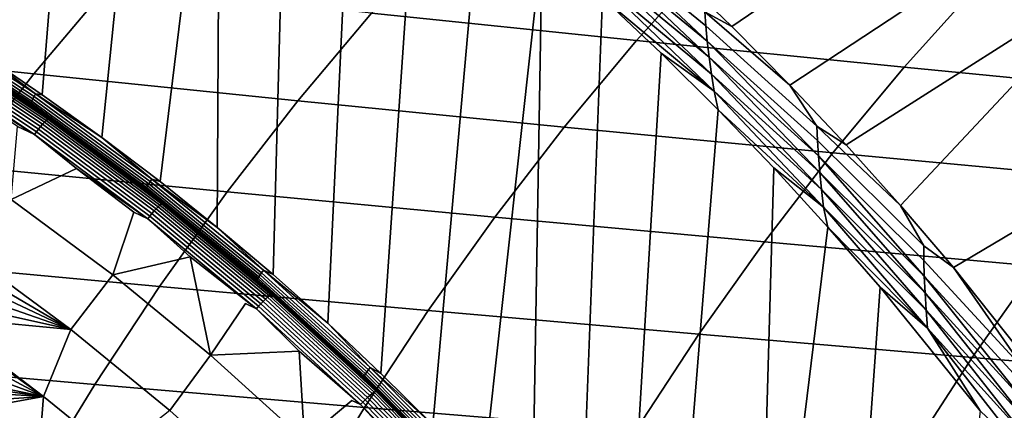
# Model space of a CAD drawing. Header units: metres. Extents: x -240 to 45, y -77 to 27.
# Tile 317 of 656: x -208.13 to -202.78, y 10.72 to 12.84. Entities that reach past the tile are written whole.
import ezdxf

# ---------------------------------------------------------------- set-up
doc = ezdxf.new("R2010")
doc.units = ezdxf.units.M
doc.layers.add('solid_102011X2', color=7, linetype='CONTINUOUS')

msp = doc.modelspace()

# ---------------------------------------------------------------- linework, layer by layer
at = {"layer": 'solid_102011X2'}
for points in [[(-208.338287, 12.656238, 270.142578), (-208.178604, 15.34988, 270.102783), (-207.79248, 15.116625, 270.0065), (-208.008453, 12.432991, 270.060364)], [(-208.008453, 12.432991, 270.060364), (-207.79248, 15.116625, 270.0065), (-207.413071, 14.874858, 269.911896), (-207.684723, 12.201042, 269.979645)], [(-207.684723, 12.201042, 269.979645), (-207.413071, 14.874858, 269.911896), (-207.040588, 14.624784, 269.819031), (-207.367477, 11.960715, 269.900543)], [(-207.056763, 11.712043, 269.823059), (-207.367477, 11.960715, 269.900543), (-207.040588, 14.624784, 269.819031)], [(-207.056763, 11.712043, 269.823059), (-207.040588, 14.624784, 269.819031), (-206.675232, 14.366617, 269.727936), (-206.752945, 11.455374, 269.747314)], [(-206.752945, 11.455374, 269.747314), (-206.675232, 14.366617, 269.727936), (-206.3172, 14.100568, 269.638672), (-206.45607, 11.190738, 269.673309)], [(-206.45607, 11.190738, 269.673309), (-206.3172, 14.100568, 269.638672), (-205.96666, 13.826847, 269.55127), (-206.166504, 10.918516, 269.601105)], [(-204.579834, 13.11539, 269.356445), (-203.130173, 14.134543, 270.548248), (-202.789734, 13.801968, 270.463379), (-204.256775, 12.803915, 269.275879)], [(-206.166504, 10.918516, 269.601105), (-205.96666, 13.826847, 269.55127), (-205.62381, 13.545664, 269.46579), (-205.884277, 10.638748, 269.530731)], [(-204.256775, 12.803915, 269.275879), (-202.789734, 13.801968, 270.463379), (-202.458069, 13.46234, 270.380676), (-203.9422, 12.485736, 269.197449)], [(-205.884277, 10.638748, 269.530731), (-205.62381, 13.545664, 269.46579), (-205.288773, 13.257236, 269.382263), (-205.609726, 10.351814, 269.46228)], [(-203.9422, 12.485736, 269.197449), (-202.458069, 13.46234, 270.380676), (-202.13533, 13.115883, 270.300171), (-203.636246, 12.161078, 269.121185)], [(-205.023743, 13.31894, 269.367279), (-205.03476, 13.39967, 269.398041), (-204.405228, 12.883142, 269.274597), (-204.399445, 12.806856, 269.239624)], [(-204.367767, 13.179973, 314.110107), (-205.803329, 13.333925, 312.492859), (-206.217972, 12.877232, 312.812286), (-204.775757, 12.728702, 314.427643)], [(-204.391144, 12.724453, 269.209564), (-205.023743, 13.31894, 269.367279), (-204.399445, 12.806856, 269.239624)], [(-205.010284, 13.233299, 269.341797), (-205.023743, 13.31894, 269.367279), (-204.391144, 12.724453, 269.209564)], [(-205.342896, 10.057777, 269.395752), (-205.609726, 10.351814, 269.46228), (-205.288773, 13.257236, 269.382263)], [(-205.342896, 10.057777, 269.395752), (-205.288773, 13.257236, 269.382263), (-204.961731, 12.961779, 269.30072), (-205.084061, 9.756983, 269.331238)], [(-204.380585, 12.63703, 269.184784), (-205.010284, 13.233299, 269.341797), (-204.391144, 12.724453, 269.209564)], [(-204.994659, 13.143856, 269.321869), (-205.010284, 13.233299, 269.341797), (-204.380585, 12.63703, 269.184784)], [(-207.648392, 13.028848, 311.199615), (-209.070419, 13.183702, 309.587463), (-209.482834, 12.695299, 309.899689), (-208.054565, 12.546412, 311.509705)], [(-202.919586, 13.029106, 315.728729), (-204.367767, 13.179973, 314.110107), (-204.775757, 12.728702, 314.427643), (-203.320786, 12.583108, 316.044617)], [(-204.367981, 12.545725, 269.165619), (-204.994659, 13.143856, 269.321869), (-204.380585, 12.63703, 269.184784)], [(-204.977066, 13.051706, 269.30777), (-204.994659, 13.143856, 269.321869), (-204.367981, 12.545725, 269.165619)], [(-204.405228, 12.883142, 269.274597), (-204.579834, 13.11539, 269.356445), (-204.256775, 12.803915, 269.275879)], [(-203.33905, 11.830168, 269.047058), (-203.636246, 12.161078, 269.121185), (-202.13533, 13.115883, 270.300171)], [(-203.05072, 11.493219, 268.975189), (-203.33905, 11.830168, 269.047058), (-202.13533, 13.115883, 270.300171), (-201.517151, 12.403431, 270.146057)], [(-206.217972, 12.877232, 312.812286), (-207.648392, 13.028848, 311.199615), (-208.054565, 12.546412, 311.509705), (-206.617844, 12.400592, 313.120331)], [(-204.353531, 12.451653, 269.152313), (-204.961731, 12.961779, 269.30072), (-204.977066, 13.051706, 269.30777)], [(-204.353531, 12.451653, 269.152313), (-204.977066, 13.051706, 269.30777), (-204.367981, 12.545725, 269.165619)], [(-201.458679, 12.881166, 317.346497), (-202.919586, 13.029106, 315.728729), (-203.320786, 12.583108, 316.044617), (-201.852982, 12.440301, 317.66098)], [(-205.084061, 9.756983, 269.331238), (-204.961731, 12.961779, 269.30072), (-204.642792, 12.65951, 269.221191), (-204.833298, 9.449541, 269.268707)], [(-204.353531, 12.451653, 269.152313), (-204.642792, 12.65951, 269.221191), (-204.961731, 12.961779, 269.30072)], [(-208.69928, 12.866408, 270.234131), (-208.04509, 12.437909, 270.071045), (-208.053131, 12.423919, 270.077667), (-208.706604, 12.851949, 270.240601)], [(-208.69928, 12.866408, 270.234131), (-208.338287, 12.656238, 270.142578), (-208.04509, 12.437909, 270.071045)], [(-204.775757, 12.728702, 314.427643), (-206.217972, 12.877232, 312.812286), (-206.617844, 12.400592, 313.120331), (-205.16922, 12.257699, 314.733887)], [(-204.405228, 12.883142, 269.274597), (-204.256775, 12.803915, 269.275879), (-203.9422, 12.485736, 269.197449)], [(-204.399445, 12.806856, 269.239624), (-204.405228, 12.883142, 269.274597), (-203.9422, 12.485736, 269.197449), (-203.794724, 12.261895, 269.122375)], [(-208.720627, 12.815528, 270.274689), (-208.068954, 12.388678, 270.112213), (-208.070923, 12.380367, 270.127441), (-208.722168, 12.806939, 270.289795)], [(-208.722168, 12.806939, 270.289795), (-208.070923, 12.380367, 270.127441), (-208.625305, 12.740307, 270.281952)], [(-208.717438, 12.826116, 270.2612), (-208.065247, 12.398923, 270.098572), (-208.068954, 12.388678, 270.112213), (-208.720627, 12.815528, 270.274689)], [(-208.712723, 12.838381, 270.249695), (-208.059921, 12.41079, 270.086945), (-208.065247, 12.398923, 270.098572), (-208.717438, 12.826116, 270.2612)], [(-208.706604, 12.851949, 270.240601), (-208.053131, 12.423919, 270.077667), (-208.059921, 12.41079, 270.086945), (-208.712723, 12.838381, 270.249695)], [(-204.391144, 12.724453, 269.209564), (-204.399445, 12.806856, 269.239624), (-203.794724, 12.261895, 269.122375), (-203.79158, 12.184147, 269.088074)], [(-208.054565, 12.546412, 311.509705), (-209.482834, 12.695299, 309.899689), (-209.879379, 12.187286, 310.19989), (-208.445099, 12.044568, 311.807861)], [(-208.64743, 12.699917, 270.273285), (-208.007233, 12.273542, 270.113586), (-208.018112, 12.260762, 270.106049), (-208.657669, 12.686695, 270.265625)], [(-208.637604, 12.711363, 270.283813), (-207.996841, 12.284601, 270.123993), (-208.007233, 12.273542, 270.113586), (-208.64743, 12.699917, 270.273285)], [(-208.62851, 12.720644, 270.296844), (-207.987305, 12.293566, 270.136902), (-207.996841, 12.284601, 270.123993), (-208.637604, 12.711363, 270.283813)], [(-208.620468, 12.727448, 270.31192), (-207.978928, 12.300132, 270.151917), (-207.987305, 12.293566, 270.136902), (-208.62851, 12.720644, 270.296844)], [(-208.625305, 12.740307, 270.281952), (-207.983017, 12.312725, 270.121796), (-207.981415, 12.308994, 270.138763), (-208.623505, 12.73645, 270.298859)], [(-208.070923, 12.380367, 270.127441), (-207.983017, 12.312725, 270.121796), (-208.625305, 12.740307, 270.281952)], [(-208.623505, 12.73645, 270.298859), (-207.981415, 12.308994, 270.138763), (-208.54422, 12.687137, 270.296997)], [(-207.978928, 12.300132, 270.151917), (-208.620468, 12.727448, 270.31192), (-208.613739, 12.731544, 270.328552), (-207.972015, 12.304077, 270.168518)], [(-208.613739, 12.731544, 270.328552), (-208.208038, 12.471461, 270.244934), (-208.044907, 12.359703, 270.204193)], [(-207.972015, 12.304077, 270.168518), (-208.613739, 12.731544, 270.328552), (-208.044907, 12.359703, 270.204193)], [(-203.320786, 12.583108, 316.044617), (-204.775757, 12.728702, 314.427643), (-205.16922, 12.257699, 314.733887), (-203.707718, 12.117594, 316.349304)], [(-203.786148, 12.10015, 269.058716), (-204.391144, 12.724453, 269.209564), (-203.79158, 12.184147, 269.088074)], [(-204.380585, 12.63703, 269.184784), (-204.391144, 12.724453, 269.209564), (-203.786148, 12.10015, 269.058716)], [(-208.677963, 12.656759, 270.259766), (-208.039886, 12.231813, 270.100494), (-208.050034, 12.216625, 270.102692), (-208.687347, 12.641058, 270.26178)], [(-208.687347, 12.641058, 270.26178), (-208.050034, 12.216625, 270.102692), (-208.467957, 12.479323, 270.210144)], [(-208.667969, 12.672146, 270.261047), (-208.029129, 12.246694, 270.101624), (-208.039886, 12.231813, 270.100494), (-208.677963, 12.656759, 270.259766)], [(-208.657669, 12.686695, 270.265625), (-208.018112, 12.260762, 270.106049), (-208.029129, 12.246694, 270.101624), (-208.667969, 12.672146, 270.261047)], [(-207.981415, 12.308994, 270.138763), (-208.378082, 12.57969, 270.255585), (-208.54422, 12.687137, 270.296997)], [(-208.04509, 12.437909, 270.071045), (-208.338287, 12.656238, 270.142578), (-208.008453, 12.432991, 270.060364)], [(-204.833298, 9.449541, 269.268707), (-204.642792, 12.65951, 269.221191), (-204.332092, 12.350646, 269.143738), (-204.59082, 9.135743, 269.208252)], [(-204.353531, 12.451653, 269.152313), (-204.332092, 12.350646, 269.143738), (-204.642792, 12.65951, 269.221191)], [(-203.778641, 12.011031, 269.034698), (-204.380585, 12.63703, 269.184784), (-203.786148, 12.10015, 269.058716)], [(-204.367981, 12.545725, 269.165619), (-204.380585, 12.63703, 269.184784), (-203.778641, 12.011031, 269.034698)], [(-206.617844, 12.400592, 313.120331), (-208.054565, 12.546412, 311.509705), (-208.445099, 12.044568, 311.807861), (-207.00235, 11.90475, 313.416534)], [(-207.981415, 12.308994, 270.138763), (-208.213409, 12.470056, 270.214508), (-208.378082, 12.57969, 270.255585)], [(-203.769257, 11.917953, 269.016327), (-204.367981, 12.545725, 269.165619), (-203.778641, 12.011031, 269.034698)], [(-204.353531, 12.451653, 269.152313), (-204.367981, 12.545725, 269.165619), (-203.769257, 11.917953, 269.016327)], [(-201.852982, 12.440301, 317.66098), (-203.320786, 12.583108, 316.044617), (-203.707718, 12.117594, 316.349304), (-202.233276, 11.980134, 317.964294)], [(-203.794724, 12.261895, 269.122375), (-203.9422, 12.485736, 269.197449), (-203.636246, 12.161078, 269.121185)], [(-208.050034, 12.216625, 270.102692), (-208.142593, 12.259937, 270.128937), (-208.467957, 12.479323, 270.210144)], [(-208.050262, 12.358254, 270.173828), (-208.044907, 12.359703, 270.204193), (-208.208038, 12.471461, 270.244934), (-208.213409, 12.470056, 270.214508)], [(-207.981415, 12.308994, 270.138763), (-208.050262, 12.358254, 270.173828), (-208.213409, 12.470056, 270.214508)], [(-208.04509, 12.437909, 270.071045), (-207.413345, 11.975014, 269.913513), (-207.422073, 11.961532, 269.920319), (-208.053131, 12.423919, 270.077667)], [(-208.04509, 12.437909, 270.071045), (-208.008453, 12.432991, 270.060364), (-207.684723, 12.201042, 269.979645)], [(-208.04509, 12.437909, 270.071045), (-207.684723, 12.201042, 269.979645), (-207.413345, 11.975014, 269.913513)], [(-203.758133, 11.822056, 269.003876), (-204.332092, 12.350646, 269.143738), (-204.353531, 12.451653, 269.152313)], [(-203.758133, 11.822056, 269.003876), (-204.353531, 12.451653, 269.152313), (-203.769257, 11.917953, 269.016327)], [(-208.068954, 12.388678, 270.112213), (-207.439636, 11.927568, 269.955292), (-207.442017, 11.919559, 269.970612), (-208.070923, 12.380367, 270.127441)], [(-208.070923, 12.380367, 270.127441), (-207.442017, 11.919559, 269.970612), (-207.983017, 12.312725, 270.121796)], [(-208.065247, 12.398923, 270.098572), (-207.435425, 11.937442, 269.941559), (-207.439636, 11.927568, 269.955292), (-208.068954, 12.388678, 270.112213)], [(-208.059921, 12.41079, 270.086945), (-207.42952, 11.948879, 269.929779), (-207.435425, 11.937442, 269.941559), (-208.065247, 12.398923, 270.098572)], [(-208.053131, 12.423919, 270.077667), (-207.422073, 11.961532, 269.920319), (-207.42952, 11.948879, 269.929779), (-208.059921, 12.41079, 270.086945)], [(-205.16922, 12.257699, 314.733887), (-206.617844, 12.400592, 313.120331), (-207.00235, 11.90475, 313.416534), (-205.547577, 11.7677, 315.028351)], [(-203.05072, 11.493219, 268.975189), (-201.517151, 12.403431, 270.146057), (-200.936142, 11.666427, 270.00119), (-202.501114, 10.802197, 268.838165)], [(-207.888626, 12.244308, 270.133545), (-207.883286, 12.2458, 270.163879), (-208.044907, 12.359703, 270.204193), (-208.050262, 12.358254, 270.173828)], [(-207.981415, 12.308994, 270.138763), (-207.888626, 12.244308, 270.133545), (-208.050262, 12.358254, 270.173828)], [(-207.972015, 12.304077, 270.168518), (-208.044907, 12.359703, 270.204193), (-207.883286, 12.2458, 270.163879)], [(-204.59082, 9.135743, 269.208252), (-204.332092, 12.350646, 269.143738), (-204.029739, 12.035393, 269.068359), (-204.131271, 8.489958, 269.093658)], [(-203.758133, 11.822056, 269.003876), (-204.029739, 12.035393, 269.068359), (-204.332092, 12.350646, 269.143738)], [(-208.007233, 12.273542, 270.113586), (-207.389145, 11.813822, 269.959442), (-207.40065, 11.801518, 269.952057), (-208.018112, 12.260762, 270.106049)], [(-207.996841, 12.284601, 270.123993), (-207.37822, 11.824466, 269.969727), (-207.389145, 11.813822, 269.959442), (-208.007233, 12.273542, 270.113586)], [(-207.987305, 12.293566, 270.136902), (-207.368256, 11.833089, 269.982574), (-207.37822, 11.824466, 269.969727), (-207.996841, 12.284601, 270.123993)], [(-207.978928, 12.300132, 270.151917), (-207.359573, 11.839399, 269.997528), (-207.368256, 11.833089, 269.982574), (-207.987305, 12.293566, 270.136902)], [(-207.983017, 12.312725, 270.121796), (-207.36293, 11.851661, 269.967194), (-207.361511, 11.848066, 269.984222), (-207.981415, 12.308994, 270.138763)], [(-207.442017, 11.919559, 269.970612), (-207.36293, 11.851661, 269.967194), (-207.983017, 12.312725, 270.121796)], [(-207.981415, 12.308994, 270.138763), (-207.361511, 11.848066, 269.984222), (-207.888626, 12.244308, 270.133545)], [(-207.359573, 11.839399, 269.997528), (-207.978928, 12.300132, 270.151917), (-207.972015, 12.304077, 270.168518), (-207.352478, 11.843184, 270.014069)], [(-207.972015, 12.304077, 270.168518), (-207.883286, 12.2458, 270.163879), (-207.723221, 12.129775, 270.123932)], [(-207.972015, 12.304077, 270.168518), (-207.723221, 12.129775, 270.123932), (-207.564758, 12.011652, 270.084412)], [(-207.972015, 12.304077, 270.168518), (-207.564758, 12.011652, 270.084412), (-207.407898, 11.891453, 270.045258)], [(-207.352478, 11.843184, 270.014069), (-207.972015, 12.304077, 270.168518), (-207.407898, 11.891453, 270.045258)], [(-208.050034, 12.216625, 270.102692), (-207.823288, 12.032014, 270.049225), (-208.177231, 11.863972, 270.225037), (-208.142593, 12.259937, 270.128937)], [(-208.039886, 12.231813, 270.100494), (-207.423859, 11.773637, 269.946808), (-207.434753, 11.759005, 269.949158), (-208.050034, 12.216625, 270.102692)], [(-208.050034, 12.216625, 270.102692), (-207.434753, 11.759005, 269.949158), (-207.823288, 12.032014, 270.049225)], [(-208.029129, 12.246694, 270.101624), (-207.412354, 11.787971, 269.947784), (-207.423859, 11.773637, 269.946808), (-208.039886, 12.231813, 270.100494)], [(-208.018112, 12.260762, 270.106049), (-207.40065, 11.801518, 269.952057), (-207.412354, 11.787971, 269.947784), (-208.029129, 12.246694, 270.101624)], [(-207.728561, 12.128241, 270.093628), (-207.723221, 12.129775, 270.123932), (-207.883286, 12.2458, 270.163879), (-207.888626, 12.244308, 270.133545)], [(-207.361511, 11.848066, 269.984222), (-207.728561, 12.128241, 270.093628), (-207.888626, 12.244308, 270.133545)], [(-203.707718, 12.117594, 316.349304), (-205.16922, 12.257699, 314.733887), (-205.547577, 11.7677, 315.028351), (-204.079788, 11.633287, 316.642273)], [(-203.794724, 12.261895, 269.122375), (-203.636246, 12.161078, 269.121185), (-203.33905, 11.830168, 269.047058)], [(-203.79158, 12.184147, 269.088074), (-203.794724, 12.261895, 269.122375), (-203.33905, 11.830168, 269.047058), (-203.213165, 11.611687, 268.977356)], [(-207.413345, 11.975014, 269.913513), (-207.684723, 12.201042, 269.979645), (-207.367477, 11.960715, 269.900543)], [(-203.786148, 12.10015, 269.058716), (-203.79158, 12.184147, 269.088074), (-203.213165, 11.611687, 268.977356), (-203.212799, 11.532556, 268.943787)], [(-207.570084, 12.010075, 270.054108), (-207.564758, 12.011652, 270.084412), (-207.723221, 12.129775, 270.123932), (-207.728561, 12.128241, 270.093628)], [(-207.361511, 11.848066, 269.984222), (-207.570084, 12.010075, 270.054108), (-207.728561, 12.128241, 270.093628)], [(-202.233276, 11.980134, 317.964294), (-203.707718, 12.117594, 316.349304), (-204.079788, 11.633287, 316.642273), (-202.598969, 11.501381, 318.255981)], [(-203.210403, 11.447054, 268.915161), (-203.786148, 12.10015, 269.058716), (-203.212799, 11.532556, 268.943787)], [(-203.778641, 12.011031, 269.034698), (-203.786148, 12.10015, 269.058716), (-203.210403, 11.447054, 268.915161)], [(-207.00235, 11.90475, 313.416534), (-208.445099, 12.044568, 311.807861), (-208.819412, 11.524102, 312.093628), (-207.370895, 11.390481, 313.700439)], [(-207.625259, 11.453459, 270.086334), (-208.177231, 11.863972, 270.225037), (-207.823288, 12.032014, 270.049225), (-207.510208, 11.795719, 269.9711)], [(-207.434753, 11.759005, 269.949158), (-207.510208, 11.795719, 269.9711), (-207.823288, 12.032014, 270.049225)], [(-207.413223, 11.889831, 270.015015), (-207.407898, 11.891453, 270.045258), (-207.564758, 12.011652, 270.084412), (-207.570084, 12.010075, 270.054108)], [(-207.361511, 11.848066, 269.984222), (-207.413223, 11.889831, 270.015015), (-207.570084, 12.010075, 270.054108)], [(-204.131271, 8.489958, 269.093658), (-204.029739, 12.035393, 269.068359), (-203.735886, 11.71395, 268.995087)], [(-203.758133, 11.822056, 269.003876), (-203.735886, 11.71395, 268.995087), (-204.029739, 12.035393, 269.068359)], [(-203.206116, 11.356335, 268.891968), (-203.778641, 12.011031, 269.034698), (-203.210403, 11.447054, 268.915161)], [(-203.769257, 11.917953, 269.016327), (-203.778641, 12.011031, 269.034698), (-203.206116, 11.356335, 268.891968)], [(-207.42952, 11.948879, 269.929779), (-206.823273, 11.45381, 269.778625), (-206.829758, 11.442836, 269.790527), (-207.435425, 11.937442, 269.941559)], [(-207.422073, 11.961532, 269.920319), (-206.815216, 11.46595, 269.769012), (-206.823273, 11.45381, 269.778625), (-207.42952, 11.948879, 269.929779)], [(-207.413345, 11.975014, 269.913513), (-206.805801, 11.478888, 269.762054), (-206.815216, 11.46595, 269.769012), (-207.422073, 11.961532, 269.920319)], [(-207.413345, 11.975014, 269.913513), (-207.367477, 11.960715, 269.900543), (-207.056763, 11.712043, 269.823059)], [(-207.413345, 11.975014, 269.913513), (-207.056763, 11.712043, 269.823059), (-206.805801, 11.478888, 269.762054)], [(-207.439636, 11.927568, 269.955292), (-206.834457, 11.433362, 269.804413), (-206.837234, 11.425677, 269.819824), (-207.442017, 11.919559, 269.970612)], [(-207.442017, 11.919559, 269.970612), (-206.837234, 11.425677, 269.819824), (-207.36293, 11.851661, 269.967194)], [(-207.435425, 11.937442, 269.941559), (-206.829758, 11.442836, 269.790527), (-206.834457, 11.433362, 269.804413), (-207.439636, 11.927568, 269.955292)], [(-207.257996, 11.767533, 269.976318), (-207.25267, 11.769201, 270.006561), (-207.407898, 11.891453, 270.045258), (-207.413223, 11.889831, 270.015015)], [(-207.352478, 11.843184, 270.014069), (-207.407898, 11.891453, 270.045258), (-207.25267, 11.769201, 270.006561)], [(-205.547577, 11.7677, 315.028351), (-207.00235, 11.90475, 313.416534), (-207.370895, 11.390481, 313.700439), (-205.910233, 11.25947, 315.310608)], [(-203.200119, 11.261587, 268.87442), (-203.769257, 11.917953, 269.016327), (-203.206116, 11.356335, 268.891968)], [(-203.758133, 11.822056, 269.003876), (-203.769257, 11.917953, 269.016327), (-203.200119, 11.261587, 268.87442)], [(-208.41095, 11.568859, 270.355438), (-208.177231, 11.863972, 270.225037), (-207.625259, 11.453459, 270.086334), (-207.853333, 11.156924, 270.214783)], [(-207.361511, 11.848066, 269.984222), (-207.257996, 11.767533, 269.976318), (-207.413223, 11.889831, 270.015015)], [(-207.359573, 11.839399, 269.997528), (-206.764084, 11.346364, 269.849091), (-206.773071, 11.340327, 269.834229), (-207.368256, 11.833089, 269.982574)], [(-207.36293, 11.851661, 269.967194), (-206.766754, 11.35826, 269.818573), (-206.765503, 11.354812, 269.835632), (-207.361511, 11.848066, 269.984222)], [(-206.837234, 11.425677, 269.819824), (-206.766754, 11.35826, 269.818573), (-207.36293, 11.851661, 269.967194)], [(-207.361511, 11.848066, 269.984222), (-206.765503, 11.354812, 269.835632), (-207.257996, 11.767533, 269.976318)], [(-206.764084, 11.346364, 269.849091), (-207.359573, 11.839399, 269.997528), (-207.352478, 11.843184, 270.014069), (-206.756821, 11.349977, 269.865601)], [(-207.352478, 11.843184, 270.014069), (-207.25267, 11.769201, 270.006561), (-207.099121, 11.64492, 269.968262)], [(-207.352478, 11.843184, 270.014069), (-207.099121, 11.64492, 269.968262), (-206.94725, 11.518636, 269.930359)], [(-207.352478, 11.843184, 270.014069), (-206.94725, 11.518636, 269.930359), (-206.797104, 11.39037, 269.892914)], [(-206.756821, 11.349977, 269.865601), (-207.352478, 11.843184, 270.014069), (-206.797104, 11.39037, 269.892914)], [(-207.434753, 11.759005, 269.949158), (-207.203598, 11.551218, 269.894592), (-207.625259, 11.453459, 270.086334), (-207.510208, 11.795719, 269.9711)], [(-207.412354, 11.787971, 269.947784), (-206.819366, 11.297088, 269.799927), (-206.831573, 11.283341, 269.799103), (-207.423859, 11.773637, 269.946808)], [(-207.40065, 11.801518, 269.952057), (-206.807007, 11.310077, 269.804016), (-206.819366, 11.297088, 269.799927), (-207.412354, 11.787971, 269.947784)], [(-207.389145, 11.813822, 269.959442), (-206.794907, 11.321871, 269.81131), (-206.807007, 11.310077, 269.804016), (-207.40065, 11.801518, 269.952057)], [(-207.37822, 11.824466, 269.969727), (-206.783463, 11.332069, 269.821472), (-206.794907, 11.321871, 269.81131), (-207.389145, 11.813822, 269.959442)], [(-207.368256, 11.833089, 269.982574), (-206.773071, 11.340327, 269.834229), (-206.783463, 11.332069, 269.821472), (-207.37822, 11.824466, 269.969727)], [(-203.19249, 11.163969, 268.862823), (-203.735886, 11.71395, 268.995087), (-203.758133, 11.822056, 269.003876)], [(-203.19249, 11.163969, 268.862823), (-203.758133, 11.822056, 269.003876), (-203.200119, 11.261587, 268.87442)], [(-203.213165, 11.611687, 268.977356), (-203.33905, 11.830168, 269.047058), (-203.05072, 11.493219, 268.975189)], [(-207.423859, 11.773637, 269.946808), (-206.831573, 11.283341, 269.799103), (-206.843201, 11.269303, 269.801605), (-207.434753, 11.759005, 269.949158)], [(-207.434753, 11.759005, 269.949158), (-206.843201, 11.269303, 269.801605), (-207.203598, 11.551218, 269.894592)], [(-207.104431, 11.643208, 269.938019), (-207.099121, 11.64492, 269.968262), (-207.25267, 11.769201, 270.006561), (-207.257996, 11.767533, 269.976318)], [(-206.765503, 11.354812, 269.835632), (-207.104431, 11.643208, 269.938019), (-207.257996, 11.767533, 269.976318)], [(-204.079788, 11.633287, 316.642273), (-205.547577, 11.7677, 315.028351), (-205.910233, 11.25947, 315.310608), (-204.436417, 11.130947, 316.923096)], [(-206.805801, 11.478888, 269.762054), (-207.056763, 11.712043, 269.823059), (-206.752945, 11.455374, 269.747314)], [(-204.131271, 8.489958, 269.093658), (-203.735886, 11.71395, 268.995087), (-203.450638, 11.386548, 268.92395), (-203.70665, 7.821687, 268.987793)], [(-203.19249, 11.163969, 268.862823), (-203.450638, 11.386548, 268.92395), (-203.735886, 11.71395, 268.995087)], [(-206.952576, 11.516877, 269.900146), (-206.94725, 11.518636, 269.930359), (-207.099121, 11.64492, 269.968262), (-207.104431, 11.643208, 269.938019)], [(-206.765503, 11.354812, 269.835632), (-206.952576, 11.516877, 269.900146), (-207.104431, 11.643208, 269.938019)], [(-202.598969, 11.501381, 318.255981), (-204.079788, 11.633287, 316.642273), (-204.436417, 11.130947, 316.923096), (-202.949493, 11.00479, 318.535522)], [(-203.212799, 11.532556, 268.943787), (-203.213165, 11.611687, 268.977356), (-203.05072, 11.493219, 268.975189), (-202.66214, 10.933671, 268.839996)], [(-207.370895, 11.390481, 313.700439), (-208.819412, 11.524102, 312.093628), (-209.176895, 10.985801, 312.366547), (-207.722885, 10.858562, 313.971619)], [(-208.395554, 11.474396, 270.361938), (-208.41095, 11.568859, 270.355438), (-207.853333, 11.156924, 270.214783)], [(-207.093292, 11.016789, 269.952698), (-207.625259, 11.453459, 270.086334), (-207.203598, 11.551218, 269.894592)], [(-206.843201, 11.269303, 269.801605), (-206.903671, 11.298739, 269.819763), (-207.093292, 11.016789, 269.952698), (-207.203598, 11.551218, 269.894592)], [(-206.802429, 11.388565, 269.862732), (-206.797104, 11.39037, 269.892914), (-206.94725, 11.518636, 269.930359), (-206.952576, 11.516877, 269.900146)], [(-206.765503, 11.354812, 269.835632), (-206.802429, 11.388565, 269.862732), (-206.952576, 11.516877, 269.900146)], [(-203.210403, 11.447054, 268.915161), (-203.212799, 11.532556, 268.943787), (-202.66214, 10.933671, 268.839996), (-202.664703, 10.853261, 268.807129)], [(-208.388535, 11.408131, 270.367249), (-208.395554, 11.474396, 270.361938), (-207.853333, 11.156924, 270.214783)], [(-206.815216, 11.46595, 269.769012), (-206.234268, 10.938418, 269.624176), (-206.242935, 10.926825, 269.633911), (-206.823273, 11.45381, 269.778625)], [(-206.805801, 11.478888, 269.762054), (-206.224228, 10.950772, 269.617035), (-206.234268, 10.938418, 269.624176), (-206.815216, 11.46595, 269.769012)], [(-206.805801, 11.478888, 269.762054), (-206.752945, 11.455374, 269.747314), (-206.45607, 11.190738, 269.673309)], [(-206.805801, 11.478888, 269.762054), (-206.45607, 11.190738, 269.673309), (-206.224228, 10.950772, 269.617035)], [(-202.66214, 10.933671, 268.839996), (-203.05072, 11.493219, 268.975189), (-202.501114, 10.802197, 268.838165)], [(-201.104553, 11.371848, 319.867828), (-202.598969, 11.501381, 318.255981), (-202.949493, 11.00479, 318.535522), (-201.448883, 10.880877, 320.146301)], [(-207.853333, 11.156924, 270.214783), (-207.625259, 11.453459, 270.086334), (-207.093292, 11.016789, 269.952698), (-207.315536, 10.717686, 270.078979)], [(-206.834457, 11.433362, 269.804413), (-206.255127, 10.907297, 269.659973), (-206.258286, 10.899959, 269.675476), (-206.837234, 11.425677, 269.819824)], [(-206.837234, 11.425677, 269.819824), (-206.258286, 10.899959, 269.675476), (-206.766754, 11.35826, 269.818573)], [(-206.829758, 11.442836, 269.790527), (-206.249954, 10.916344, 269.645966), (-206.255127, 10.907297, 269.659973), (-206.834457, 11.433362, 269.804413)], [(-206.823273, 11.45381, 269.778625), (-206.242935, 10.926825, 269.633911), (-206.249954, 10.916344, 269.645966), (-206.829758, 11.442836, 269.790527)], [(-202.665482, 10.766368, 268.779297), (-203.210403, 11.447054, 268.915161), (-202.664703, 10.853261, 268.807129)], [(-203.206116, 11.356335, 268.891968), (-203.210403, 11.447054, 268.915161), (-202.665482, 10.766368, 268.779297)], [(-208.384583, 11.341675, 270.373138), (-208.388535, 11.408131, 270.367249), (-207.853333, 11.156924, 270.214783)], [(-205.910233, 11.25947, 315.310608), (-207.370895, 11.390481, 313.700439), (-207.722885, 10.858562, 313.971619), (-206.256607, 10.733778, 315.580231)], [(-206.654022, 11.258297, 269.825714), (-206.648712, 11.26015, 269.855896), (-206.797104, 11.39037, 269.892914), (-206.802429, 11.388565, 269.862732)], [(-206.765503, 11.354812, 269.835632), (-206.654022, 11.258297, 269.825714), (-206.802429, 11.388565, 269.862732)], [(-206.756821, 11.349977, 269.865601), (-206.797104, 11.39037, 269.892914), (-206.648712, 11.26015, 269.855896)], [(-206.766754, 11.35826, 269.818573), (-206.196167, 10.833738, 269.6763), (-206.195084, 10.830446, 269.69339), (-206.765503, 11.354812, 269.835632)], [(-206.258286, 10.899959, 269.675476), (-206.196167, 10.833738, 269.6763), (-206.766754, 11.35826, 269.818573)], [(-203.70665, 7.821687, 268.987793), (-203.450638, 11.386548, 268.92395), (-202.906372, 10.714753, 268.788269), (-203.317978, 7.132874, 268.8909)], [(-203.19249, 11.163969, 268.862823), (-202.906372, 10.714753, 268.788269), (-203.450638, 11.386548, 268.92395)], [(-202.664581, 10.67417, 268.756927), (-203.206116, 11.356335, 268.891968), (-202.665482, 10.766368, 268.779297)], [(-203.200119, 11.261587, 268.87442), (-203.206116, 11.356335, 268.891968), (-202.664581, 10.67417, 268.756927)], [(-208.383698, 11.275062, 270.379578), (-208.384583, 11.341675, 270.373138), (-207.853333, 11.156924, 270.214783)], [(-206.807007, 11.310077, 269.804016), (-206.238831, 10.787649, 269.662323), (-206.251831, 10.775253, 269.658356), (-206.819366, 11.297088, 269.799927)], [(-206.794907, 11.321871, 269.81131), (-206.226151, 10.7989, 269.669495), (-206.238831, 10.787649, 269.662323), (-206.807007, 11.310077, 269.804016)], [(-206.783463, 11.332069, 269.821472), (-206.214218, 10.808624, 269.679565), (-206.226151, 10.7989, 269.669495), (-206.794907, 11.321871, 269.81131)], [(-206.773071, 11.340327, 269.834229), (-206.20343, 10.816493, 269.69223), (-206.214218, 10.808624, 269.679565), (-206.783463, 11.332069, 269.821472)], [(-206.764084, 11.346364, 269.849091), (-206.194153, 10.822242, 269.707031), (-206.20343, 10.816493, 269.69223), (-206.773071, 11.340327, 269.834229)], [(-206.765503, 11.354812, 269.835632), (-206.195084, 10.830446, 269.69339), (-206.654022, 11.258297, 269.825714)], [(-206.194153, 10.822242, 269.707031), (-206.764084, 11.346364, 269.849091), (-206.756821, 11.349977, 269.865601), (-206.186722, 10.825673, 269.723511)], [(-206.756821, 11.349977, 269.865601), (-206.648712, 11.26015, 269.855896), (-206.502075, 11.127997, 269.819305)], [(-206.756821, 11.349977, 269.865601), (-206.502075, 11.127997, 269.819305), (-206.357224, 10.99394, 269.783173)], [(-206.756821, 11.349977, 269.865601), (-206.357224, 10.99394, 269.783173), (-206.214203, 10.858003, 269.747498)], [(-206.186722, 10.825673, 269.723511), (-206.756821, 11.349977, 269.865601), (-206.214203, 10.858003, 269.747498)], [(-208.38591, 11.208606, 270.386475), (-208.383698, 11.275062, 270.379578), (-207.853333, 11.156924, 270.214783)], [(-206.843201, 11.269303, 269.801605), (-206.610641, 11.038459, 269.746674), (-207.093292, 11.016789, 269.952698), (-206.903671, 11.298739, 269.819763)], [(-206.831573, 11.283341, 269.799103), (-206.264709, 10.762133, 269.657684), (-206.277039, 10.748731, 269.660339), (-206.843201, 11.269303, 269.801605)], [(-206.843201, 11.269303, 269.801605), (-206.277039, 10.748731, 269.660339), (-206.610641, 11.038459, 269.746674)], [(-206.819366, 11.297088, 269.799927), (-206.251831, 10.775253, 269.658356), (-206.264709, 10.762133, 269.657684), (-206.831573, 11.283341, 269.799103)], [(-206.507385, 11.126098, 269.789154), (-206.502075, 11.127997, 269.819305), (-206.648712, 11.26015, 269.855896), (-206.654022, 11.258297, 269.825714)], [(-206.195084, 10.830446, 269.69339), (-206.507385, 11.126098, 269.789154), (-206.654022, 11.258297, 269.825714)], [(-204.436417, 11.130947, 316.923096), (-205.910233, 11.25947, 315.310608), (-206.256607, 10.733778, 315.580231), (-204.777054, 10.611333, 317.191345)], [(-202.662109, 10.577878, 268.740295), (-203.200119, 11.261587, 268.87442), (-202.664581, 10.67417, 268.756927)], [(-203.19249, 11.163969, 268.862823), (-203.200119, 11.261587, 268.87442), (-202.662109, 10.577878, 268.740295)], [(-208.001373, 10.792711, 270.299316), (-208.397369, 11.091681, 270.399658), (-208.38591, 11.208606, 270.386475), (-207.853333, 11.156924, 270.214783)], [(-207.615906, 10.479114, 270.20163), (-208.001373, 10.792711, 270.299316), (-207.853333, 11.156924, 270.214783), (-207.315536, 10.717686, 270.078979)], [(-206.224228, 10.950772, 269.617035), (-206.45607, 11.190738, 269.673309), (-206.166504, 10.918516, 269.601105)], [(-202.658157, 10.478674, 268.729614), (-202.906372, 10.714753, 268.788269), (-203.19249, 11.163969, 268.862823)], [(-202.658157, 10.478674, 268.729614), (-203.19249, 11.163969, 268.862823), (-202.662109, 10.577878, 268.740295)], [(-208.399582, 11.076559, 270.401459), (-208.397369, 11.091681, 270.399658), (-208.001373, 10.792711, 270.299316)], [(-206.362534, 10.991991, 269.753052), (-206.357224, 10.99394, 269.783173), (-206.502075, 11.127997, 269.819305), (-206.507385, 11.126098, 269.789154)], [(-206.195084, 10.830446, 269.69339), (-206.362534, 10.991991, 269.753052), (-206.507385, 11.126098, 269.789154)], [(-202.949493, 11.00479, 318.535522), (-204.436417, 11.130947, 316.923096), (-204.777054, 10.611333, 317.191345), (-203.284286, 10.491115, 318.802582)], [(-208.410995, 11.011295, 270.409424), (-208.399582, 11.076559, 270.401459), (-208.001373, 10.792711, 270.299316)], [(-206.582642, 10.554853, 269.824371), (-207.093292, 11.016789, 269.952698), (-206.610641, 11.038459, 269.746674)], [(-206.277039, 10.748731, 269.660339), (-206.324738, 10.770632, 269.675323), (-206.582642, 10.554853, 269.824371), (-206.610641, 11.038459, 269.746674)], [(-207.722885, 10.858562, 313.971619), (-209.176895, 10.985801, 312.366547), (-209.517029, 10.430506, 312.626251), (-208.0578, 10.309827, 314.229614)], [(-208.424561, 10.972344, 270.415863), (-208.410995, 11.011295, 270.409424), (-208.001373, 10.792711, 270.299316), (-208.425446, 10.946793, 270.417664)], [(-207.315536, 10.717686, 270.078979), (-207.093292, 11.016789, 269.952698), (-206.582642, 10.554853, 269.824371), (-206.800034, 10.252538, 269.94873)], [(-206.219498, 10.856005, 269.717377), (-206.214203, 10.858003, 269.747498), (-206.357224, 10.99394, 269.783173), (-206.362534, 10.991991, 269.753052)], [(-206.195084, 10.830446, 269.69339), (-206.219498, 10.856005, 269.717377), (-206.362534, 10.991991, 269.753052)], [(-201.448883, 10.880877, 320.146301), (-202.949493, 11.00479, 318.535522), (-203.284286, 10.491115, 318.802582), (-201.777756, 10.373011, 320.412292)], [(-208.442871, 10.883109, 270.426117), (-208.425446, 10.946793, 270.417664), (-208.001373, 10.792711, 270.299316)], [(-206.242935, 10.926825, 269.633911), (-205.690155, 10.36927, 269.496094), (-205.697693, 10.359315, 269.50827), (-206.249954, 10.916344, 269.645966)], [(-206.234268, 10.938418, 269.624176), (-205.680908, 10.380283, 269.486206), (-205.690155, 10.36927, 269.496094), (-206.242935, 10.926825, 269.633911)], [(-206.224228, 10.950772, 269.617035), (-205.670258, 10.39202, 269.478912), (-205.680908, 10.380283, 269.486206), (-206.234268, 10.938418, 269.624176)], [(-206.224228, 10.950772, 269.617035), (-206.166504, 10.918516, 269.601105), (-205.884277, 10.638748, 269.530731)], [(-206.224228, 10.950772, 269.617035), (-205.884277, 10.638748, 269.530731), (-205.670258, 10.39202, 269.478912)], [(-208.451462, 10.855489, 270.429871), (-208.442871, 10.883109, 270.426117), (-208.001373, 10.792711, 270.299316)], [(-206.255127, 10.907297, 269.659973), (-205.703308, 10.35072, 269.5224), (-205.706833, 10.343749, 269.537994), (-206.258286, 10.899959, 269.675476)], [(-206.258286, 10.899959, 269.675476), (-205.706833, 10.343749, 269.537994), (-206.196167, 10.833738, 269.6763)], [(-206.249954, 10.916344, 269.645966), (-205.697693, 10.359315, 269.50827), (-205.703308, 10.35072, 269.5224), (-206.255127, 10.907297, 269.659973)], [(-208.486252, 10.759678, 270.443329), (-208.463257, 10.820457, 270.434723), (-208.001373, 10.792711, 270.299316)], [(-208.463257, 10.820457, 270.434723), (-208.451462, 10.855489, 270.429871), (-208.001373, 10.792711, 270.299316)], [(-206.256607, 10.733778, 315.580231), (-207.722885, 10.858562, 313.971619), (-208.0578, 10.309827, 314.229614), (-206.586166, 10.191445, 315.836731)], [(-206.078308, 10.718163, 269.68219), (-206.073013, 10.72021, 269.71225), (-206.214203, 10.858003, 269.747498), (-206.219498, 10.856005, 269.717377)], [(-206.195084, 10.830446, 269.69339), (-206.078308, 10.718163, 269.68219), (-206.219498, 10.856005, 269.717377)], [(-206.186722, 10.825673, 269.723511), (-206.214203, 10.858003, 269.747498), (-206.073013, 10.72021, 269.71225)], [(-206.194153, 10.822242, 269.707031), (-205.651382, 10.268332, 269.571655), (-205.660934, 10.262889, 269.556885), (-206.20343, 10.816493, 269.69223)], [(-206.196167, 10.833738, 269.6763), (-205.652756, 10.279417, 269.540802), (-205.65184, 10.27629, 269.557953), (-206.195084, 10.830446, 269.69339)], [(-205.706833, 10.343749, 269.537994), (-205.652756, 10.279417, 269.540802), (-206.196167, 10.833738, 269.6763)], [(-206.195084, 10.830446, 269.69339), (-205.65184, 10.27629, 269.557953), (-206.078308, 10.718163, 269.68219)], [(-205.651382, 10.268332, 269.571655), (-206.194153, 10.822242, 269.707031), (-206.186722, 10.825673, 269.723511), (-205.643799, 10.271575, 269.588104)], [(-206.186722, 10.825673, 269.723511), (-206.073013, 10.72021, 269.71225), (-205.93367, 10.58059, 269.67749)], [(-206.186722, 10.825673, 269.723511), (-205.93367, 10.58059, 269.67749), (-205.796234, 10.439167, 269.643158)], [(-206.186722, 10.825673, 269.723511), (-205.796234, 10.439167, 269.643158), (-205.660706, 10.295968, 269.609314)], [(-205.643799, 10.271575, 269.588104), (-206.186722, 10.825673, 269.723511), (-205.660706, 10.295968, 269.609314)], [(-208.541489, 10.640018, 270.46109), (-208.511978, 10.700211, 270.452026), (-208.001373, 10.792711, 270.299316), (-208.038193, 10.333967, 270.331726)], [(-208.511978, 10.700211, 270.452026), (-208.486252, 10.759678, 270.443329), (-208.001373, 10.792711, 270.299316)], [(-208.038193, 10.333967, 270.331726), (-208.001373, 10.792711, 270.299316), (-207.615906, 10.479114, 270.20163)], [(-206.277039, 10.748731, 269.660339), (-206.046158, 10.495429, 269.605774), (-206.582642, 10.554853, 269.824371), (-206.324738, 10.770632, 269.675323)], [(-206.251831, 10.775253, 269.658356), (-205.711349, 10.223762, 269.523468), (-205.724884, 10.211303, 269.522949), (-206.264709, 10.762133, 269.657684)], [(-206.238831, 10.787649, 269.662323), (-205.697739, 10.235528, 269.527313), (-205.711349, 10.223762, 269.523468), (-206.251831, 10.775253, 269.658356)], [(-206.226151, 10.7989, 269.669495), (-205.684509, 10.246204, 269.534332), (-205.697739, 10.235528, 269.527313), (-206.238831, 10.787649, 269.662323)], [(-206.214218, 10.808624, 269.679565), (-205.672089, 10.255428, 269.544312), (-205.684509, 10.246204, 269.534332), (-206.226151, 10.7989, 269.669495)], [(-206.20343, 10.816493, 269.69223), (-205.660934, 10.262889, 269.556885), (-205.672089, 10.255428, 269.544312), (-206.214218, 10.808624, 269.679565)], [(-204.777054, 10.611333, 317.191345), (-206.256607, 10.733778, 315.580231), (-206.586166, 10.191445, 315.836731), (-205.101166, 10.075257, 317.446564)], [(-206.264709, 10.762133, 269.657684), (-205.724884, 10.211303, 269.522949), (-205.737869, 10.198574, 269.525726), (-206.277039, 10.748731, 269.660339)], [(-206.277039, 10.748731, 269.660339), (-205.737869, 10.198574, 269.525726), (-206.046158, 10.495429, 269.605774)], [(-205.938965, 10.57849, 269.64743), (-205.93367, 10.58059, 269.67749), (-206.073013, 10.72021, 269.71225), (-206.078308, 10.718163, 269.68219)], [(-205.65184, 10.27629, 269.557953), (-205.938965, 10.57849, 269.64743), (-206.078308, 10.718163, 269.68219)]]:
    msp.add_3dface(points, dxfattribs=at)

doc.saveas('drawing.dxf')
